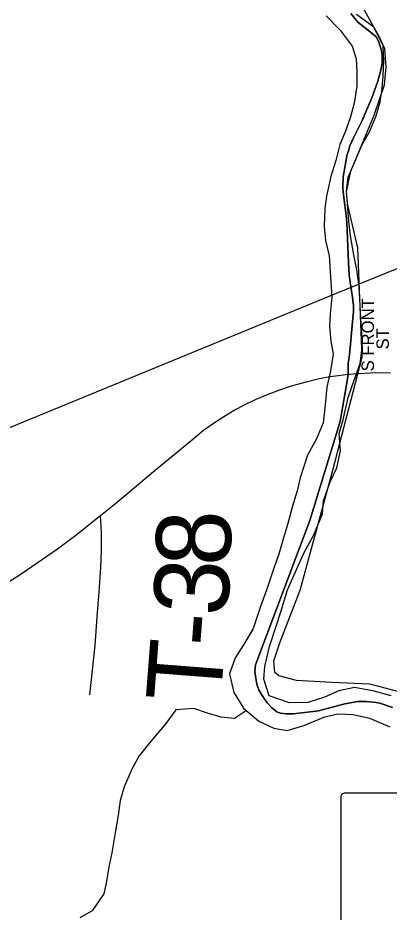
# Model space of a CAD drawing. Extents: x 1584893 to 1934202, y 663575 to 1091909.
# Drawn here: x 1720929 to 1722418, y 937319 to 940901 of the extents above; entities that cross this region are included whole.
import ezdxf

# ---------------------------------------------------------------- set-up
doc = ezdxf.new("R2010")
doc.units = 0
for name, color, linetype in [('GM_X_City_Street', 7, 'Continuous'), ('GM_X_City_Street_Text', 7, 'Continuous'), ('GM_X_Corporation', 7, 'Continuous'), ('GM_X_County_Road', 7, 'Continuous'), ('GM_X_Major_River', 7, 'Continuous'), ('GM_X_Minor_River', 7, 'Continuous'), ('GM_X_Rail_Line', 7, 'Continuous'), ('GM_X_Section', 7, 'Continuous'), ('GM_X_State_Shield', 7, 'Continuous'), ('GM_X_Township', 7, 'Continuous'), ('GM_X_Township_Road', 7, 'Continuous'), ('GM_X_Township_Road_Text', 7, 'Continuous')]:
    doc.layers.add(name, color=color, linetype=linetype)

msp = doc.modelspace()

# ---------------------------------------------------------------- linework, layer by layer
at = {"layer": 'GM_X_City_Street'}
msp.add_lwpolyline([(1722253.4, 939473.5), (1722293.6, 939476.8), (1722343.2, 939479.2), (1722392.7, 939479.8), (1722422.9, 939479.7)], dxfattribs=at)
at = {"layer": 'GM_X_Corporation'}
msp.add_lwpolyline([(1722432, 938138.7), (1722380.8, 938156.1), (1722366.3, 938158), (1722326.5, 938163.2), (1722291.7, 938163.2), (1722240.5, 938152.9), (1722135.1, 938125.3), (1722101.3, 938121.4), (1722034.6, 938113.8), (1722004.5, 938113.8), (1721981.6, 938116.1), (1721974.7, 938118.4), (1721967.8, 938120.7), (1721947.1, 938136.8), (1721928.7, 938157.5), (1721909.2, 938187.3), (1721895.4, 938209.2), (1721891.3, 938220.6), (1721887.3, 938232.1), (1721882.7, 938256.3), (1721879.2, 938282.7), (1721881.5, 938309.1), (1722099.6, 938887.1), (1722220.1, 939280.1), (1722224.7, 939300.8), (1722248, 939439.5), (1722253.4, 939473.5), (1722253.2, 939515.9), (1722258.5, 939550.5), (1722263.7, 939608.3), (1722271, 939685), (1722275.2, 939723.9), (1722275.2, 939751.2), (1722272.8, 939766.7), (1722272.6, 939768.6), (1722272.2, 939770.8), (1722265.1, 939817.5), (1722263.6, 939826.9), (1722262.9, 939831.9), (1722260, 939852.4), (1722257.7, 939868.5), (1722257.3, 939871), (1722256.4, 939894.1), (1722254.1, 939951.9), (1722251, 940017), (1722248.8, 940083.2), (1722245.7, 940109.5), (1722236.2, 940182), (1722232, 940217.7), (1722232.1, 940219.7), (1722234.1, 940263.9), (1722242.4, 940316.5), (1722248.7, 940349), (1722254.5, 940368.5), (1722260.3, 940387.9), (1722276, 940423.6), (1722309.6, 940489.8), (1722348.5, 940580.2), (1722372.6, 940647.5), (1722385.2, 940691.6), (1722389.4, 940720), (1722389.4, 940754.6), (1722386.2, 940774.6), (1722376.8, 940805.1), (1722365.2, 940825), (1722328.4, 940855.5), (1722292.7, 940883.8), (1722264.3, 940918.5)], dxfattribs=at)
at = {"layer": 'GM_X_County_Road'}
for points in [[(1721260.2, 938907.3), (1721320.4, 938956), (1721465.4, 939076.6), (1721622.8, 939206.8), (1721674, 939249.2), (1721713.7, 939277.8), (1721754.7, 939304.7), (1721796.9, 939329.7), (1721840.2, 939352.6), (1721884.5, 939373.6), (1721929.7, 939392.6), (1721975.5, 939410.2), (1722022, 939425.5), (1722084.9, 939443.6), (1722132.5, 939455.1), (1722180.6, 939464.5), (1722212.8, 939469), (1722253.4, 939473.5)], [(1720354.5, 938349.8), (1720359.7, 938352.4), (1720495.1, 938420.7), (1720586.8, 938469.3), (1720684.1, 938520.8), (1720798.3, 938585.9), (1720868.8, 938627.9), (1720938.3, 938671.9), (1721006.7, 938717.5), (1721087.3, 938774.1), (1721166.2, 938833.3), (1721243.5, 938893.7), (1721260.2, 938907.3)]]:
    msp.add_lwpolyline(points, dxfattribs=at)
at = {"layer": 'GM_X_Major_River'}
for points in [[(1722164.7, 940908.8), (1722222.1, 940852.2), (1722269.6, 940787.7), (1722285.1, 940737.4), (1722288.7, 940685.2), (1722288.2, 940627.1), (1722277.7, 940559), (1722263.3, 940505), (1722242.8, 940447), (1722220.4, 940393.1), (1722203.9, 940329), (1722183.4, 940265.1), (1722166.7, 940187), (1722160.3, 940136.9), (1722157.8, 940066.8), (1722163.3, 940008.6), (1722176.8, 939948.3), (1722182.1, 939864.1), (1722187.4, 939781.8), (1722180.9, 939715.7), (1722178.4, 939665.6), (1722183.9, 939605.4), (1722193.5, 939553.2), (1722183, 939487.2), (1722168.5, 939421.1), (1722161.9, 939351), (1722153.3, 939278.9), (1722126.8, 939214.9), (1722090.3, 939149), (1722061.6, 939059), (1722049.2, 939007), (1722028.7, 938941), (1722012.1, 938875), (1721991.6, 938809), (1721975.2, 938753), (1721956.8, 938701), (1721928.1, 938617), (1721901.5, 938543), (1721872.8, 938455), (1721836.4, 938393.2), (1721799.9, 938337.3), (1721777.4, 938273.3), (1721794.8, 938199), (1721834.3, 938136.5), (1721895.8, 938083.9), (1721955.5, 938055.3), (1722009.4, 938046.9), (1722075.5, 938066.4), (1722159.7, 938101.8), (1722211.7, 938113.5), (1722273.7, 938111), (1722339.5, 938096.4), (1722421.1, 938061.7)], [(1722426.2, 938185.9), (1722358.4, 938204.5), (1722278.5, 938219.2), (1722216.5, 938205.7), (1722158.3, 938180), (1722092.2, 938158.5), (1722018.3, 938157.1), (1721936.6, 938185.8), (1721915.1, 938252.2), (1721919.5, 938302.3), (1721938.2, 938382.3), (1721962.8, 938460.3), (1721983.3, 938522.3), (1722010, 938610.3), (1722042.5, 938682.2), (1722075.1, 938756.2), (1722115.7, 938830), (1722150.3, 938914), (1722154.7, 938966.1), (1722181.3, 939042.1), (1722207.8, 939098), (1722222.3, 939166), (1722216.9, 939236.3), (1722233.3, 939290.3), (1722254, 939380.3), (1722276.6, 939446.3), (1722301.1, 939516.3), (1722309.6, 939580.4), (1722308.1, 939640.5), (1722304.6, 939696.7), (1722301, 939748.9), (1722297.6, 939823.1), (1722288.2, 939891.3), (1722276.7, 939951.5), (1722263.3, 940027.8), (1722255.8, 940086), (1722250.4, 940156.3), (1722246.8, 940206.4), (1722253.3, 940262.5), (1722279.8, 940324.4), (1722308.3, 940390.4), (1722338.7, 940444.3), (1722365.2, 940508.2), (1722381.6, 940564.2), (1722390.1, 940618.3), (1722394.5, 940670.4), (1722397, 940730.5), (1722393.5, 940788.7), (1722356.1, 940863.1), (1722286.6, 940913.8)]]:
    msp.add_lwpolyline(points, dxfattribs=at)
at = {"layer": 'GM_X_Minor_River'}
msp.add_lwpolyline([(1721845.5, 938126.9), (1721797.8, 938094), (1721743.8, 938100.1), (1721689.9, 938116.3), (1721634, 938134.6), (1721562, 938128.8), (1721517.8, 938068.8), (1721463.6, 938004.8), (1721415.5, 937944.8), (1721387.3, 937894.7), (1721355.1, 937820.6), (1721338.9, 937766.5), (1721330.7, 937706.4), (1721320.5, 937644.3), (1721306.2, 937556.1), (1721294.1, 937500), (1721283.9, 937441.8), (1721273.7, 937391.7), (1721227.5, 937323.7), (1721177.5, 937295.8)], dxfattribs=at)
at = {"layer": 'GM_X_Rail_Line'}
msp.add_lwpolyline([(1713295.4, 936146.6), (1719626.9, 938740), (1722207.4, 939797.8), (1725858.6, 941282.6), (1728937.4, 942539.1), (1729199.1, 942645.5), (1729331.6, 942693.1)], dxfattribs=at)
at = {"layer": 'GM_X_Section'}
msp.add_lwpolyline([(1722494.3, 938191.8), (1722340.7, 938231.4), (1722188.7, 938239), (1722046.8, 938246.5), (1721975, 938265.2), (1721959.1, 938279.4), (1721955.6, 938325.4), (1721980.4, 938401.2), (1722060.5, 938608.4), (1722191.5, 939089.1), (1722310.2, 939541.9), (1722292.8, 939980.1), (1722252.5, 940150.6), (1722247.1, 940204.6), (1722263.9, 940286.5), (1722358.3, 940511.5), (1722399.5, 940633.1), (1722406.3, 940703), (1722401, 940777.1), (1722379.5, 940823.3), (1722308.8, 940950.1)], dxfattribs=at)
at = {"layer": 'GM_X_State_Shield'}
for p, q in [((1722645.4, 937795.3), (1722237.7, 937795.3)), ((1722224, 937777.1), (1722224, 936720.5))]:
    msp.add_line(p, q, dxfattribs=at)
msp.add_arc((1722240, 937779.4), 16.1, 98.1301, 188.1301, dxfattribs=at)
at = {"layer": 'GM_X_Township'}
for points in [[(1722264.3, 940918.5), (1722292.7, 940883.8), (1722328.4, 940855.5), (1722365.2, 940825), (1722376.8, 940805.1), (1722386.2, 940774.6), (1722389.4, 940754.6), (1722389.4, 940720), (1722385.2, 940691.6), (1722372.6, 940647.5), (1722348.5, 940580.2), (1722309.6, 940489.8), (1722276, 940423.6), (1722260.3, 940387.9), (1722254.5, 940368.5), (1722248.7, 940349), (1722242.4, 940316.5), (1722234.1, 940263.9), (1722232.1, 940219.7), (1722232, 940217.7), (1722236.2, 940182), (1722245.7, 940109.5), (1722248.8, 940083.2), (1722251, 940017), (1722254.1, 939951.9), (1722256.4, 939894.1), (1722257.3, 939871), (1722257.7, 939868.5), (1722260, 939852.4), (1722262.9, 939831.9), (1722263.6, 939826.9), (1722265.1, 939817.5), (1722272.2, 939770.8), (1722272.6, 939768.6), (1722272.8, 939766.7), (1722275.2, 939751.2), (1722275.2, 939723.9), (1722271, 939685), (1722263.7, 939608.3), (1722258.5, 939550.5), (1722253.2, 939515.9), (1722253.4, 939473.5), (1722248, 939439.5), (1722224.7, 939300.8), (1722220.1, 939280.1), (1722099.6, 938887.1), (1721881.5, 938309.1), (1721879.2, 938282.7), (1721882.7, 938256.3), (1721887.3, 938232.1), (1721891.3, 938220.6), (1721895.4, 938209.2), (1721909.2, 938187.3), (1721928.7, 938157.5), (1721947.1, 938136.8), (1721967.8, 938120.7), (1721974.7, 938118.4), (1721981.6, 938116.1), (1722004.5, 938113.8), (1722034.6, 938113.8), (1722101.3, 938121.4), (1722135.1, 938125.3), (1722240.5, 938152.9), (1722291.7, 938163.2), (1722326.5, 938163.2), (1722366.3, 938158), (1722380.8, 938156.1), (1722432, 938138.7)], [(1722432, 938138.7), (1722380.8, 938156.1), (1722366.3, 938158), (1722326.5, 938163.2), (1722291.7, 938163.2), (1722240.5, 938152.9), (1722135.1, 938125.3), (1722101.3, 938121.4), (1722034.6, 938113.8), (1722004.5, 938113.8), (1721981.6, 938116.1), (1721974.7, 938118.4), (1721967.8, 938120.7), (1721947.1, 938136.8), (1721928.7, 938157.5), (1721909.2, 938187.3), (1721895.4, 938209.2), (1721891.3, 938220.6), (1721887.3, 938232.1), (1721882.7, 938256.3), (1721879.2, 938282.7), (1721881.5, 938309.1), (1722099.6, 938887.1), (1722220.1, 939280.1), (1722224.7, 939300.8), (1722248, 939439.5), (1722253.4, 939473.5), (1722253.2, 939515.9), (1722258.5, 939550.5), (1722263.7, 939608.3), (1722271, 939685), (1722275.2, 939723.9), (1722275.2, 939751.2), (1722272.8, 939766.7), (1722272.6, 939768.6), (1722272.2, 939770.8), (1722265.1, 939817.5), (1722263.6, 939826.9), (1722262.9, 939831.9), (1722260, 939852.4), (1722257.7, 939868.5), (1722257.3, 939871), (1722256.4, 939894.1), (1722254.1, 939951.9), (1722251, 940017), (1722248.8, 940083.2), (1722245.7, 940109.5), (1722236.2, 940182), (1722232, 940217.7), (1722232.1, 940219.7), (1722234.1, 940263.9), (1722242.4, 940316.5), (1722248.7, 940349), (1722254.5, 940368.5), (1722260.3, 940387.9), (1722276, 940423.6), (1722309.6, 940489.8), (1722348.5, 940580.2), (1722372.6, 940647.5), (1722385.2, 940691.6), (1722389.4, 940720), (1722389.4, 940754.6), (1722386.2, 940774.6), (1722376.8, 940805.1), (1722365.2, 940825), (1722328.4, 940855.5), (1722292.7, 940883.8), (1722264.3, 940918.5)]]:
    msp.add_lwpolyline(points, dxfattribs=at)
at = {"layer": 'GM_X_Township_Road'}
msp.add_lwpolyline([(1721217.5, 938189.5), (1721223.4, 938238.4), (1721238.3, 938386.5), (1721247, 938502), (1721255.4, 938600.9), (1721261.9, 938699.9), (1721264.5, 938766.1), (1721264.5, 938832.3), (1721262.6, 938865.3), (1721260.2, 938907.3)], dxfattribs=at)

# ---------------------------------------------------------------- texts
at = {"layer": 'GM_X_City_Street_Text'}
for s, p in [('S FRONT', (1722357.2, 939484.7)), ('ST', (1722416.8, 939572.7))]:
    msp.add_text(s, height=50, rotation=90, dxfattribs=at).set_placement(p)
at = {"layer": 'GM_X_Township_Road_Text'}
for s, rotation, p in [('8', 89.3315, (1721782.2, 938704.2)), ('3', 85.8136, (1721767.8, 938499.8)), ('-', 85.6273, (1721758.4, 938375.9)), ('T', 85.5816, (1721741.1, 938151.9))]:
    msp.add_text(s, height=300, rotation=rotation, dxfattribs=at).set_placement(p)

doc.saveas('drawing.dxf')
